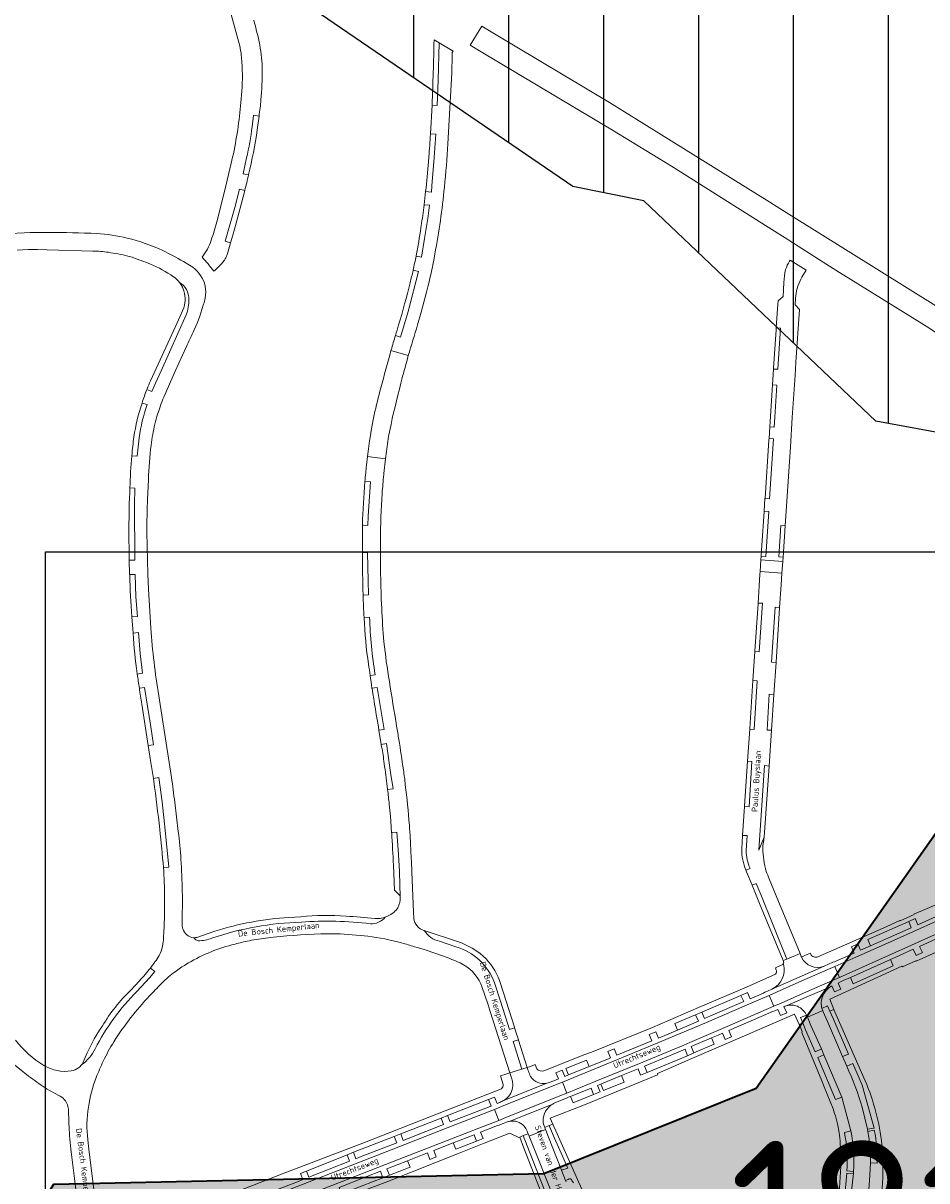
# Model space of a CAD drawing. Extents: x 148869 to 161638, y 453607 to 469810.
# Tile 273 of 656: x 154075 to 154360, y 462325 to 462690. Entities that reach past the tile are written whole.
import ezdxf
from ezdxf.enums import TextEntityAlignment as Align

# ---------------------------------------------------------------- set-up
doc = ezdxf.new("R2010")
doc.units = 0
doc.layers.get('DEFPOINTS').update_dxf_attribs({"linetype": 'CONTINUOUS'})
for name, color, linetype in [('2021', 41, 'CONTINUOUS'), ('2021 hatch', 41, 'CONTINUOUS'), ('2024', 160, 'CONTINUOUS'), ('2024 hatch', 160, 'CONTINUOUS')]:
    doc.layers.add(name, color=color, linetype=linetype)
for name, color, linetype, lineweight in [('B-RO-OG-TOPOGRAFIE-T18', 2, 'CONTINUOUS', 18), ('B-RO-VH-VERHARDING_ASFALT-GV', 251, 'CONTINUOUS', 18), ('B-RO-VH-VERHARDING_STRAATBAKSTEEN-GV', 251, 'CONTINUOUS', 18), ('N-OI-KG-BEHEERGRENS-G-2021', 221, 'XX-WERKGRENS', 35), ('X-XX-AL-TEKENBLAD-KADER-G-OZ', 1, 'CONTINUOUS', 25), ('X-XX-AL-TEKENBLAD-T25', 2, 'CONTINUOUS', 25)]:
    doc.layers.add(name, color=color, linetype=linetype, lineweight=lineweight)
doc.styles.add('NLCS-ISO-M1000-T35', font='NLCS-ISO.ttf', dxfattribs={"height": 3.5})
doc.styles.add('NLCS-ISO-M200-T18', font='NLCS-ISO.ttf', dxfattribs={"height": 0.36})
doc.linetypes.add('XX-WERKGRENS', pattern='A,0,[137,NLCS.SHX,S=0.1,R=0,X=-1.1,Y=-1.35],-6', length=6)

msp = doc.modelspace()

# ---------------------------------------------------------------- hatches: boundary and pattern name
at = {"layer": '2021 hatch', "transparency": 33554636}
h = msp.add_hatch(color=256, dxfattribs=at)
h.dxf.hatch_style = 1
h.paths.add_polyline_path([(153826.57, 462066.25), (153947.46, 462191.01), (154055.28, 462277.11), (154084.55, 462323.51), (154239.31, 462326.82), (154306.49, 462353.82), (154388.2, 462469.94), (154437.2, 462500.14), (154551.66, 462589.48), (154652.94, 462620.29), (154689.97, 462631.74), (154910.27, 462447.69), (154936.89, 462395.54), (154956.69, 462367.04), (154981.01, 462341.27), (155014.96, 462312.37), (155089.08, 462252), (155130.97, 462169.29), (155163.94, 462056.17), (155148.2, 461966.87), (155196.02, 461912.58), (155217.82, 461862.57), (155303.92, 461822.34), (155485.37, 461548.33), (155521.4, 461502.48), (155581.82, 461452.82), (155601.14, 461355.07), (155613.01, 461296.61), (155560.2, 461155.81), (155085.91, 460999.21), (155039.1, 460983.21), (155010.86, 460976.06), (154725.47, 460991.08), (154655.4, 460953.15), (154605.07, 460869.27), (154486.06, 460830.39), (154402.82, 460843.98), (154171.11, 460596.17), (154145.15, 460533.59), (154069.54, 460287.95), (153971.58, 460462.91), (153513.93, 460549.99), (153569.41, 460682.03), (152881.49, 461034.8), (152904.11, 461239.2), (152951.54, 461324.49), (152972.83, 461377.93), (153021.69, 461437.41), (153109.43, 461452.97), (153391.54, 461591.62), (153665.34, 461928.76), (153805.21, 461951.08)])
at = {"layer": '2024 hatch'}
h = msp.add_hatch(dxfattribs=at)
h.set_pattern_fill('ANSI31', color=256, scale=29.988, angle=45)
h.set_pattern_definition([(90, (0, 0), (-29.988, 0), [])])
h.paths.add_polyline_path([(154015.87, 462797.75), (154202.83, 462955.78), (154346.68, 463068.63), (154364.41, 463095.54), (154437.88, 463175.34), (154670.41, 463542.86), (154884.23, 463104.81), (154897.76, 462951.83), (154919.68, 462915.44), (155046.11, 462824.08), (155229.96, 462587.13), (155017.76, 462489.93), (155010.79, 462460.83), (155012.88, 462401.81), (154940.81, 462281.73), (154859.54, 462032.79), (154595.7, 462297.96), (154437.04, 462442.85), (154370.63, 462559.79), (154344.3, 462564.56), (154270.99, 462634.18), (154248.56, 462638.72)])

# ---------------------------------------------------------------- linework, layer by layer
at = {"layer": '2021', "flags": 128}
msp.add_lwpolyline([(153665.34, 461928.76), (153805.21, 461951.08), (153826.57, 462066.25), (153947.46, 462191.01), (154055.28, 462277.11), (154084.55, 462323.51), (154239.31, 462326.82), (154306.49, 462353.82), (154388.2, 462469.94), (154437.2, 462500.14), (154551.66, 462589.48), (154652.94, 462620.29), (154689.97, 462631.74), (154910.27, 462447.69)], dxfattribs=at)
at = {"layer": '2024', "flags": 128}
msp.add_lwpolyline([(154015.87, 462797.75), (154202.83, 462955.78), (154346.68, 463068.63), (154364.41, 463095.54), (154437.88, 463175.34), (154670.41, 463542.86), (154884.23, 463104.81), (154897.76, 462951.83), (154919.68, 462915.44), (155046.11, 462824.08), (155229.96, 462587.13), (155017.76, 462489.93), (155010.79, 462460.83), (155012.88, 462401.81), (154940.81, 462281.73), (154859.54, 462032.79), (154595.7, 462297.96), (154437.04, 462442.85), (154370.63, 462559.79), (154344.3, 462564.56), (154270.99, 462634.18), (154248.56, 462638.72)], close=True, dxfattribs=at)
at = {"layer": 'B-RO-VH-VERHARDING_ASFALT-GV', "flags": 128}
for points in [[(154141.99, 462696), (154139.9, 462695.43), (154142.69, 462685.46)], [(154210.41, 462681.06), (154210.67, 462681.48), (154206.28, 462684.14), (154205.94, 462672.33), (154205.68, 462664.34), (154204.02, 462664.44), (154203.51, 462655.42), (154205.19, 462655.33), (154204.74, 462647.9), (154203.97, 462639.02), (154203.82, 462636.98), (154202.01, 462637.16)], [(154204.03, 462664.6), (154204.02, 462664.44), (154205.68, 462664.34), (154205.94, 462672.33), (154206.28, 462684.14), (154204.66, 462685.12)], [(154209.03, 462652.26), (154210.24, 462674.63)], [(154143.95, 462668.84), (154143.64, 462665.34)], [(154147.19, 462657.66), (154147.64, 462661.26), (154149.37, 462661)], [(154148.79, 462656.63), (154149.37, 462661), (154147.64, 462661.26), (154147.19, 462657.66)], [(154202.01, 462637.16), (154203.82, 462636.98), (154203.97, 462639.02), (154204.74, 462647.9), (154205.19, 462655.33), (154203.51, 462655.42)], [(154203.51, 462655.42), (154203.51, 462655.31)], [(154141.03, 462648.03), (154140.61, 462646.18), (154138.5, 462637.14), (154136.01, 462627.55)], [(154146.04, 462642.42), (154144.32, 462642.8), (154145.45, 462647.77)], [(154145.45, 462647.77), (154144.32, 462642.8), (154146.04, 462642.42), (154146.05, 462642.51)], [(154203.01, 462648.16), (154202.9, 462646.58)], [(154139.19, 462616.93), (154139.46, 462617.89), (154140.32, 462620.92), (154138.62, 462621.44), (154141.69, 462632.13), (154143.21, 462637.9), (154144.89, 462637.49)], [(154199.05, 462616.86), (154199.03, 462616.78), (154200.67, 462616.42), (154201.69, 462622.38), (154202.68, 462628.6), (154203.26, 462632.82), (154201.55, 462632.99), (154201.54, 462632.91)], [(154201.55, 462632.99), (154203.26, 462632.82), (154202.68, 462628.6), (154201.69, 462622.38), (154200.67, 462616.42), (154199.03, 462616.78)], [(154200.61, 462626.32), (154200.52, 462625.71)], [(154082.84, 462624.24), (154077.11, 462624.19), (154075.21, 462624.12), (154070.73, 462623.88), (154067.44, 462623.66)], [(154072.99, 462618.64), (154076.46, 462618.84), (154079.38, 462618.8), (154082.48, 462618.78), (154096.9, 462618.37)], [(154107.92, 462616.76), (154109.24, 462616.4)], [(154128.43, 462613.22), (154126.9, 462614.19), (154125.47, 462615.05)], [(154320.54, 462609.45), (154320.92, 462610.14), (154322.26, 462612.28), (154317.18, 462615.51), (154316.98, 462615.19)], [(154192.46, 462591.7), (154194.09, 462591.15), (154196.49, 462599.22), (154199.76, 462611.95), (154198.06, 462612.3)], [(154198.06, 462612.3), (154199.76, 462611.95), (154196.49, 462599.22), (154194.09, 462591.15), (154192.46, 462591.7)], [(154198.06, 462612.3), (154198.04, 462612.22)], [(154315.21, 462608.44), (154314.93, 462603.98), (154313.35, 462602.64), (154313.3, 462601.58), (154312.79, 462594.05), (154314.13, 462593.97), (154313.31, 462580.99), (154311.94, 462581.04), (154311.61, 462576.08), (154312.99, 462576), (154312.35, 462565.87), (154312.15, 462562.71), (154310.75, 462562.8), (154310.5, 462559.13), (154311.91, 462559.03), (154310.69, 462540.06), (154309.23, 462540.16), (154308.98, 462536.17), (154310.43, 462536.08), (154309.52, 462521.88), (154308.03, 462521.98), (154307.94, 462520.74), (154314.83, 462520.22), (154314.92, 462521.61), (154313.56, 462521.7), (154314.19, 462531.64), (154315.58, 462531.55), (154316.12, 462539.31), (154317.26, 462556.52), (154317.84, 462565.79), (154318.72, 462579), (154318.99, 462583.25), (154320.15, 462599.89), (154318.76, 462601.41), (154318.87, 462603.42)], [(154125.57, 462600.47), (154123.48, 462595.71), (154121.17, 462590.62), (154116.86, 462581.2), (154115.09, 462577.34)], [(154128.85, 462593.44), (154129.88, 462595.83), (154130.64, 462597.8), (154131.32, 462599.84), (154131.86, 462601.54)], [(154114.02, 462574.77), (154113.97, 462574.65), (154115.54, 462574.01), (154116.67, 462576.63), (154118.41, 462580.48), (154126.33, 462598.17)], [(154126.33, 462598.17), (154118.41, 462580.48), (154116.67, 462576.63), (154115.54, 462574.01), (154113.97, 462574.65)], [(154199.46, 462595.05), (154200.59, 462599.03)], [(154119.24, 462572.24), (154122.84, 462580.38), (154126.37, 462588.03)], [(154191.14, 462587.13), (154191.06, 462586.9)], [(154196.54, 462585.31), (154191.06, 462586.9)], [(154191.06, 462586.9), (154196.54, 462585.31)], [(154194.17, 462576.57), (154194.5, 462577.84)], [(154114.02, 462569.86), (154112.41, 462570.34)], [(154112.41, 462570.34), (154114.02, 462569.86)], [(154109.19, 462553.6), (154110.86, 462553.52), (154111.51, 462559.37)], [(154111.51, 462559.37), (154110.86, 462553.52), (154109.19, 462553.6)], [(154190.22, 462558.99), (154190.43, 462560.34)], [(154109.2, 462553.75), (154109.19, 462553.6)], [(154189.29, 462552.65), (154183.61, 462553.39), (154183.32, 462550.74)], [(154183.61, 462553.39), (154189.29, 462552.65)], [(154114.02, 462536.81), (154114.13, 462539.71), (154114.42, 462546.16)], [(154182.84, 462545.55), (154184.54, 462545.4), (154183.81, 462534.54), (154183.71, 462531.68), (154182.06, 462531.76), (154182.01, 462527.4), (154182.01, 462523.04), (154183.69, 462523.06), (154183.83, 462514.16), (154183.92, 462509.69), (154182.24, 462509.62)], [(154182.06, 462531.76), (154183.71, 462531.68), (154183.81, 462534.54), (154184.54, 462545.4), (154182.84, 462545.55)], [(154108.57, 462543.5), (154110.16, 462543.43), (154110.05, 462538.21), (154110, 462533.37), (154110.09, 462526.1), (154110.11, 462520.7), (154108.35, 462520.65), (154108.49, 462516.12), (154110.24, 462516.17), (154110.45, 462509.09), (154110.94, 462502.87), (154109.18, 462502.74), (154109.55, 462497.65), (154111.26, 462497.77), (154111.83, 462491.19), (154112.57, 462484.96), (154110.88, 462484.7)], [(154108.35, 462520.65), (154110.11, 462520.7), (154110.09, 462526.1), (154110, 462533.37), (154110.05, 462538.21), (154110.16, 462543.43), (154108.57, 462543.5)], [(154108.28, 462530.73), (154108.35, 462520.75), (154108.35, 462520.65)], [(154182.24, 462509.74), (154182.24, 462509.62), (154183.92, 462509.69), (154183.83, 462514.16), (154183.69, 462523.06), (154182.01, 462523.04)], [(154182.01, 462523.04), (154182.01, 462523), (154182.01, 462522.94)], [(154109.17, 462502.82), (154109.18, 462502.74), (154110.94, 462502.87), (154110.45, 462509.09), (154110.24, 462516.17), (154108.49, 462516.12), (154108.5, 462515.92)], [(154115.2, 462499.17), (154114.42, 462511.54), (154114.23, 462516.29)], [(154308.55, 462429.61), (154308.59, 462430.55), (154308.71, 462431.57), (154308.91, 462432.35), (154309.02, 462433.12), (154307.27, 462429.04), (154309.12, 462455.74), (154310.53, 462455.63), (154311.3, 462466.93), (154309.87, 462467), (154310.55, 462478.34), (154312.03, 462478.24), (154312.72, 462488.35), (154311.28, 462488.45), (154312.45, 462505.82), (154313.86, 462505.72), (154314.33, 462512.86), (154314.59, 462516.6), (154307.68, 462517.09), (154307.63, 462516.15), (154307.03, 462507.14), (154308.43, 462507.05), (154307.41, 462491.69), (154306.02, 462491.78), (154305.43, 462482.66), (154306.77, 462482.56), (154305.78, 462467.2), (154304.41, 462467.29)], [(154182.56, 462502.54), (154184.3, 462502.64)], [(154184.3, 462502.64), (154182.56, 462502.54)], [(154182.56, 462502.54), (154182.57, 462502.47)], [(154110.86, 462484.81), (154110.88, 462484.7), (154112.57, 462484.96), (154111.83, 462491.19), (154111.26, 462497.77), (154109.55, 462497.65), (154109.56, 462497.57)], [(154186.08, 462484.46), (154184.49, 462484.23)], [(154184.49, 462484.23), (154186.08, 462484.46)], [(154111.55, 462480.22), (154113.23, 462480.47), (154114.11, 462474.51), (154115.17, 462468.05), (154116.01, 462462.35), (154114.35, 462462.09), (154115.09, 462457.36), (154115.99, 462451.7), (154117.69, 462452.01), (154118.72, 462444.28), (154119.71, 462435.34), (154120.86, 462423.68), (154119.17, 462423.53)], [(154112.29, 462475.15), (154114.35, 462462.09), (154116.01, 462462.35), (154115.17, 462468.05), (154114.11, 462474.51), (154113.23, 462480.47), (154111.55, 462480.22)], [(154185.06, 462480.24), (154186.68, 462480.46), (154188.87, 462467.2), (154187.26, 462466.95), (154187.95, 462462.47), (154189.67, 462462.74), (154190.95, 462453.53), (154191.72, 462448.39), (154190.01, 462448.19)], [(154187.25, 462467.03), (154187.26, 462466.95), (154188.87, 462467.2), (154186.68, 462480.46), (154185.06, 462480.24)], [(154185.06, 462480.24), (154185.07, 462480.15)], [(154121.74, 462452.03), (154121.02, 462456.74), (154117.67, 462477.84)], [(154304.41, 462467.29), (154303.7, 462457.15), (154305.12, 462457.07), (154304.21, 462442.77), (154302.75, 462442.86), (154302.15, 462433.72), (154303.57, 462433.62), (154303.31, 462428.96)], [(154190, 462448.27), (154190.01, 462448.19), (154191.72, 462448.39), (154190.95, 462453.53), (154189.67, 462462.74), (154187.95, 462462.47), (154187.97, 462462.38)], [(154188.81, 462457.14), (154189.05, 462455.48)], [(154119.17, 462423.53), (154120.86, 462423.68), (154119.71, 462435.34), (154118.72, 462444.28), (154117.69, 462452.01), (154115.99, 462451.7)], [(154115.99, 462451.7), (154116.13, 462450.8)], [(154123.84, 462434.89), (154122.75, 462444.17)], [(154190.53, 462443.56), (154190.9, 462439.78), (154191.27, 462434.62), (154192.96, 462434.74), (154193.33, 462429.09), (154193.7, 462422.55), (154193.83, 462417.9), (154193.98, 462414.65), (154193.96, 462413.32)], [(154193.98, 462414.65), (154193.83, 462417.9), (154193.7, 462422.55), (154193.33, 462429.09), (154192.96, 462434.74), (154191.27, 462434.62), (154191.28, 462434.5)], [(154303.31, 462428.96), (154303.57, 462433.62), (154302.15, 462433.72), (154301.9, 462429.46)], [(154191.84, 462424.25), (154192.14, 462416.41), (154193.98, 462414.65)], [(154198.25, 462407.51), (154198.17, 462409.41), (154197.65, 462422.23)], [(154303.2, 462422.72), (154304.52, 462423.24)], [(154304.52, 462423.24), (154303.2, 462422.72), (154303.41, 462422.16), (154305.14, 462417.98), (154306.47, 462418.46), (154307.87, 462415.02), (154316.18, 462394.63), (154320.34, 462396.34), (154312.8, 462414.61), (154310.6, 462419.96)], [(154383.48, 462417.3), (154384.75, 462417.9), (154383.82, 462419.82), (154383.33, 462420.79), (154369.58, 462414.53), (154356.3, 462408.78), (154356.35, 462408.67), (154351.92, 462406.68), (154351.87, 462406.79), (154347.56, 462404.76), (154336.05, 462399.8), (154325.94, 462395.37)], [(154327.96, 462392.4), (154330.71, 462393.6), (154331.21, 462393.77), (154331.41, 462393.86), (154337.39, 462396.51), (154336.52, 462398.51), (154338.52, 462399.39), (154339.38, 462397.39), (154342.59, 462398.82), (154341.71, 462400.84), (154354.64, 462406.54), (154356.64, 462407.46), (154357.52, 462405.46), (154364.42, 462408.59), (154363.5, 462410.59), (154369.86, 462413.48), (154370.81, 462411.47), (154377.09, 462414.33), (154376.2, 462416.35), (154382.54, 462419.22), (154383.48, 462417.3)], [(154327.2, 462379.04), (154329.03, 462379.85), (154329.75, 462378.17), (154330.96, 462378.73), (154329.69, 462381.97), (154352.44, 462392.4), (154352.65, 462392.22), (154356.9, 462394.06), (154356.98, 462393.91), (154379.25, 462403.94), (154379.76, 462404.07), (154382.23, 462405.02), (154389.19, 462408.24), (154395.1, 462410.99), (154397.58, 462405.63), (154398.61, 462406.11)], [(154162.53, 462408.02), (154158.8, 462407.78)], [(154119.28, 462403.38), (154119.19, 462401.44)], [(154135.44, 462403.42), (154129.75, 462401.49)], [(154181.39, 462402.05), (154183.71, 462401.84)], [(154201.59, 462403.65), (154201.53, 462403.67)], [(154212.42, 462400.07), (154201.59, 462403.65)], [(154206.37, 462400.24), (154211.58, 462398.5)], [(154211.58, 462398.5), (154206.37, 462400.24)], [(154370.37, 462401.77), (154363.96, 462398.9), (154363.05, 462400.87), (154358.05, 462398.63), (154358.96, 462396.65), (154356.99, 462395.74), (154356.09, 462397.75), (154350.8, 462395.38), (154348.88, 462394.51), (154349.76, 462392.52), (154337.04, 462386.82), (154336.29, 462388.8), (154333.93, 462387.83), (154333.71, 462387.73), (154333.33, 462387.49), (154332.31, 462387.05), (154333.19, 462385.11), (154331.19, 462384.24), (154330.35, 462386.16), (154329.72, 462385.79)], [(154220.26, 462395.47), (154219.09, 462396.54)], [(154320.7, 462395.46), (154320.34, 462396.34), (154316.18, 462394.63), (154314.98, 462394.14), (154315.22, 462393.44), (154314.95, 462393.32)], [(154323.69, 462396.18), (154323.56, 462396.48), (154321.98, 462395.81), (154320.78, 462395.26)], [(154115.08, 462391.8), (154116.42, 462390.7), (154114.75, 462388.69), (154110.81, 462384.41)], [(154110.81, 462384.41), (154114.75, 462388.69), (154116.42, 462390.7), (154115.08, 462391.8)], [(154311.42, 462385.16), (154327.96, 462392.4)], [(154315.05, 462392.97), (154313.92, 462392.45), (154312.51, 462391.83), (154312.8, 462391.14)], [(154111.58, 462387.74), (154108.84, 462384.83)], [(154223.76, 462387.11), (154225.62, 462381.3), (154228.46, 462372.41), (154230.12, 462372.93), (154230.08, 462373.06), (154226.61, 462383.95), (154225.36, 462387.84)], [(154312.79, 462390.19), (154312.6, 462389.8), (154303.41, 462385.75), (154288.23, 462379.28), (154273.67, 462373.05), (154254.41, 462365.17), (154252.32, 462364.43), (154239.4, 462359.35)], [(154219.48, 462386.78), (154219.8, 462385.97), (154221.77, 462380.12), (154222.43, 462378.03), (154228.58, 462358.71), (154232.41, 462359.85), (154229.66, 462368.57), (154231.33, 462369.11), (154230.12, 462372.93), (154228.46, 462372.41), (154225.62, 462381.3), (154223.76, 462387.11)], [(154281.59, 462372.2), (154280.73, 462374.23), (154287.29, 462377), (154289.3, 462377.88), (154301.62, 462383.14), (154303.72, 462384.04), (154304.55, 462382.04), (154308.8, 462383.89), (154309.21, 462384.14), (154309.85, 462384.4), (154309.98, 462384.46), (154311.42, 462385.16)], [(154329.72, 462385.79), (154322.99, 462382.87), (154316.2, 462379.93)], [(154239.63, 462341.44), (154241.08, 462341.98), (154242.2, 462342.44), (154241.39, 462344.32), (154252.16, 462348.59), (154273.96, 462357.51), (154274.78, 462357.85), (154275.36, 462358.09), (154275.23, 462358.42), (154285.37, 462362.86), (154302.8, 462370.32), (154318.56, 462377.17), (154320.01, 462373.92), (154320.02, 462373.92), (154321.18, 462374.44), (154320.49, 462376.13), (154322.33, 462376.94)], [(154315.21, 462379.59), (154316.12, 462377.68), (154314.11, 462376.75), (154313.27, 462378.73), (154312.52, 462378.39), (154312.29, 462378.31), (154311.65, 462378.01), (154311.18, 462377.86), (154297.8, 462372.06), (154298.66, 462370.08), (154296.67, 462369.22), (154295.84, 462371.23), (154294.43, 462370.62), (154292.31, 462369.72), (154293.17, 462367.71), (154286.74, 462364.97), (154284.72, 462364.09), (154271.98, 462358.8), (154269.94, 462357.92), (154269.14, 462359.97), (154263.88, 462357.8), (154264.74, 462355.75), (154258.2, 462353.13), (154257.4, 462355.14), (154256.27, 462354.69), (154257.1, 462352.69), (154255.08, 462351.83)], [(154322.33, 462376.94), (154322.64, 462376.24)], [(154322.64, 462376.24), (154327.48, 462378.36), (154327.2, 462379.04)], [(154335.04, 462360.79), (154333.76, 462363.85), (154328.93, 462374.87), (154327.64, 462377.93), (154327.48, 462378.36), (154322.64, 462376.24), (154323.75, 462373.6), (154327.04, 462366.24), (154327.81, 462364.39), (154333.48, 462351.03), (154336.39, 462340.31)], [(154340.86, 462356.17), (154332.03, 462376.25), (154330.96, 462378.73), (154329.75, 462378.17), (154330.74, 462375.82), (154335.57, 462364.61), (154333.76, 462363.85), (154335.04, 462360.79), (154337, 462361.61), (154339.9, 462354.74), (154343.72, 462341.21), (154341.64, 462340.82), (154341.75, 462340.14), (154343.77, 462340.52)], [(154334.32, 462339.84), (154336.39, 462340.31), (154333.48, 462351.03), (154331.54, 462350.26), (154325.88, 462363.51), (154327.81, 462364.39), (154327.04, 462366.24), (154325.08, 462365.35), (154322.06, 462372.29), (154321.18, 462374.44), (154320.02, 462373.92), (154320.01, 462373.92), (154320.24, 462373.39), (154320.27, 462373.32), (154320.3, 462373.34), (154320.97, 462371.76), (154320.84, 462371.46), (154327.17, 462356.12), (154327.95, 462354.27), (154330.74, 462347.32)], [(154241.07, 462355.57), (154242.51, 462356.15), (154243.98, 462356.75), (154243.15, 462358.71), (154245.15, 462359.54), (154245.99, 462357.53), (154247.16, 462358), (154246.33, 462360.01), (154252.83, 462362.64), (154253.67, 462360.63), (154259.74, 462363.13), (154260.44, 462363.42), (154259.6, 462365.43), (154261.6, 462366.27), (154262.44, 462364.25), (154273.52, 462368.8), (154272.68, 462370.82), (154274.7, 462371.66), (154275.53, 462369.64), (154276.85, 462370.2), (154281.59, 462372.2)], [(154072.17, 462361.09), (154073.71, 462359.96), (154074.86, 462359.01), (154075.91, 462358.14)], [(154229.19, 462356.79), (154228.8, 462357.99), (154228.61, 462358.62), (154227.65, 462358.33), (154225.7, 462357.7), (154226.54, 462355.02)], [(154232.41, 462359.85), (154228.58, 462358.71), (154228.61, 462358.62), (154228.8, 462357.99), (154229.19, 462356.79)], [(154234.48, 462359.25), (154234.35, 462359.67), (154234.13, 462360.36), (154232.41, 462359.85)], [(154237.09, 462359.94), (154236.66, 462361.27), (154235.09, 462360.7), (154234.13, 462360.36), (154234.35, 462359.67), (154234.48, 462359.25)], [(154226.73, 462349.96), (154240.35, 462355.39)], [(154225.93, 462353.61), (154208.15, 462346.66), (154206.25, 462345.91), (154182.18, 462336.45), (154157.03, 462326.83), (154125.51, 462314.53), (154110.51, 462308.68), (154107, 462307.28)], [(154206.88, 462344.33), (154208.92, 462345.16), (154221.9, 462350.24), (154223.81, 462350.97), (154224.57, 462348.98), (154225.46, 462349.34)], [(154255.08, 462351.83), (154248.57, 462349.21), (154247.75, 462351.23), (154247.36, 462351.07), (154247.14, 462350.96), (154246.71, 462350.72), (154244.93, 462350.04), (154243.01, 462349.25)], [(154242.18, 462348.81), (154228.41, 462343.34)], [(154341.64, 462340.82), (154339.94, 462347.81)], [(154089.16, 462346.18), (154089.26, 462344.03)], [(154130.7, 462312.22), (154133.7, 462313.4), (154133.07, 462315), (154132.89, 462315.43), (154134.74, 462316.18), (154147.29, 462321.08), (154149.12, 462321.81), (154149.93, 462319.76), (154161.53, 462324.28), (154163.24, 462324.96), (154162.51, 462326.9), (154164.36, 462327.63), (154177.17, 462332.74), (154179.2, 462333.56), (154192.09, 462338.59), (154194.14, 462339.39), (154206.88, 462344.33)], [(154121.07, 462297.3), (154126.1, 462299.52), (154131.2, 462301.51), (154138.22, 462304.39), (154139.45, 462305.02), (154140.74, 462305.44), (154140.82, 462305.3), (154142.3, 462305.93), (154146.48, 462307.61), (154146.5, 462307.57), (154160.92, 462313.38), (154190.11, 462324.35), (154212.11, 462333.08), (154220.51, 462336.41), (154228.65, 462339.62), (154231.48, 462338.25), (154231.76, 462338.39), (154232.87, 462338.82), (154234.43, 462339.42), (154234.24, 462339.89)], [(154227.89, 462343.2), (154225.63, 462342.33), (154225.43, 462342.25), (154225.22, 462342.16), (154224.72, 462342.02), (154219.31, 462339.92), (154220.14, 462337.89), (154218.11, 462337.1), (154211.53, 462334.53), (154210.73, 462336.54), (154204.58, 462334.16), (154205.34, 462332.12), (154203.33, 462331.31), (154202.56, 462333.35), (154196.26, 462330.9), (154197.07, 462328.81), (154190.55, 462326.32), (154188.5, 462325.51), (154175.47, 462320.46)], [(154234.24, 462339.89), (154234.43, 462339.42), (154234.74, 462338.71), (154239.88, 462340.74)], [(154246.38, 462324.24), (154246.22, 462324.65), (154244.97, 462327.87), (154240.8, 462338.33), (154239.97, 462340.53), (154239.88, 462340.74), (154234.74, 462338.71), (154235.58, 462336.54), (154242.22, 462319.88), (154243.8, 462315.79), (154245.59, 462311.17)], [(154239.88, 462340.74), (154239.63, 462341.44)], [(154253.09, 462318.08), (154243.53, 462339.37), (154242.2, 462342.44), (154241.08, 462341.98), (154242.34, 462338.97), (154246.95, 462328.55), (154244.97, 462327.87), (154246.22, 462324.65), (154247.04, 462324.96)], [(154341.75, 462340.14), (154341.64, 462340.82)], [(154098.89, 462308.25), (154098.46, 462311.72), (154095.61, 462334.52), (154095.29, 462337.55)], [(154244.43, 462308.52), (154241.99, 462315.07), (154243.8, 462315.79), (154242.22, 462319.88), (154240.51, 462319.21), (154234.09, 462335.59), (154232.87, 462338.82), (154231.76, 462338.39), (154232.98, 462335.14), (154239.64, 462317.92), (154242.57, 462310.21), (154244.51, 462303.79), (154244.51, 462303.3), (154240.52, 462262.85), (154239.52, 462251.43), (154239.14, 462249.54)], [(154090.03, 462333.7), (154091.07, 462325.32), (154092.87, 462310.88), (154093.41, 462306.49)], [(154337.24, 462327.49), (154337.23, 462326.88), (154336.28, 462318.53), (154334.76, 462309.11), (154331.8, 462296.13), (154330.99, 462293.88), (154329.03, 462288.51), (154324.05, 462275.82), (154328.93, 462273.83), (154330.96, 462279.17), (154331.23, 462279.75), (154333.55, 462285.77), (154336.15, 462292.38), (154336.28, 462292.72), (154338.88, 462303.07), (154339.67, 462306.92), (154342.04, 462321.72), (154342.39, 462326.32), (154342.53, 462330.22)], [(154333.14, 462329.09), (154332.99, 462325.71), (154332.73, 462322.36), (154332.31, 462319.03), (154331.7, 462315.71)], [(154344.63, 462330.17), (154342.53, 462330.22), (154342.39, 462326.32), (154342.04, 462321.72), (154344.08, 462321.49), (154341.74, 462306.42), (154339.67, 462306.92), (154338.88, 462303.07), (154340.98, 462302.6), (154338.25, 462291.97), (154336.28, 462292.72), (154336.15, 462292.38), (154333.55, 462285.77)], [(154331.8, 462296.13), (154328.31, 462297.2), (154332.55, 462309.52), (154334.76, 462309.11), (154336.28, 462318.53), (154334.33, 462318.76), (154335.1, 462326.98), (154337.23, 462326.88), (154337.24, 462327.49), (154335.08, 462327.66)], [(154248.24, 462324.62), (154248.69, 462323.88)]]:
    msp.add_lwpolyline(points, dxfattribs=at)
at = {"layer": 'B-RO-VH-VERHARDING_ASFALT-GV'}
for points in [[(154149.57, 462683.52, 0.01951), (154147.7, 462691.34)], [(154142.69, 462685.46, -0.052446), (154143.85, 462679.45)], [(154150.17, 462679.44, 0.023522), (154149.57, 462683.52)], [(154204.66, 462685.12, -0.006044), (154204.03, 462664.6)], [(154210.24, 462674.63, 0.008242), (154210.41, 462681.06)], [(154143.85, 462679.45, -0.037792), (154143.95, 462668.84)], [(154150.37, 462675.53, 0.02249), (154150.17, 462679.44)], [(154149.99, 462666.18, 0.019899), (154150.37, 462675.53)], [(154143.64, 462665.34, -0.032929), (154141.03, 462648.03)], [(154149.37, 462661, 0.014285), (154149.99, 462666.18)], [(154145.45, 462647.77, 0.020849), (154147.19, 462657.66)], [(154147.19, 462657.66, -0.020849), (154145.45, 462647.77)], [(154146.05, 462642.51, 0.023877), (154148.79, 462656.63)], [(154203.51, 462655.31, -0.006154), (154203.01, 462648.16)], [(154207.92, 462638.52, 0.012876), (154209.03, 462652.26)], [(154202.9, 462646.58, -0.009867), (154202.01, 462637.16)], [(154144.89, 462637.49, 0.004887), (154146.04, 462642.42)], [(154202.01, 462637.16, 0.005534), (154201.55, 462632.99)], [(154204.93, 462617.49, 0.022773), (154207.92, 462638.52)], [(154201.54, 462632.91, -0.004861), (154200.61, 462626.32)], [(154136.01, 462627.55, -0.022811), (154134.26, 462621.82)], [(154200.52, 462625.71, -0.006208), (154199.05, 462616.86)], [(154098.08, 462623.88, 0.011023), (154082.84, 462624.24)], [(154107.72, 462622.45, 0.050352), (154098.08, 462623.88)], [(154118.94, 462618.54, 0.047944), (154107.72, 462622.45)], [(154134.26, 462621.82, -0.103347), (154131.37, 462616.47)], [(154096.9, 462618.37, -0.035841), (154101.78, 462617.96)], [(154101.78, 462617.96, -0.028831), (154107.92, 462616.76)], [(154125.47, 462615.05, 0.025509), (154118.94, 462618.54)], [(154109.24, 462616.4, -0.019607), (154115.04, 462614.22)], [(154115.04, 462614.22, -0.054792), (154122.32, 462610.26)], [(154131.37, 462616.47, -0.033521), (154135.05, 462611.98)], [(154135.05, 462611.98, 0.051487), (154137.6, 462614.44)], [(154137.6, 462614.44, 0.020487), (154138.45, 462615.53)], [(154138.45, 462615.53, 0.051986), (154139.19, 462616.93)], [(154199.03, 462616.78, 0.003595), (154198.06, 462612.3)], [(154203.84, 462611.84, 0.011522), (154204.93, 462617.49)], [(154316.98, 462615.19, 0.063934), (154315.76, 462612.51)], [(154132.35, 462607.31, 0.176599), (154128.43, 462613.22)], [(154198.04, 462612.22, -0.003837), (154197.12, 462608.34)], [(154200.59, 462599.03, 0.011489), (154203.84, 462611.84)], [(154315.76, 462612.51, 0.061226), (154315.21, 462608.44)], [(154122.32, 462610.26, -0.074846), (154124.23, 462608.46)], [(154127.23, 462603.1, 0.256894), (154124.23, 462608.46)], [(154124.23, 462608.46, -0.06567), (154125.41, 462606.47)], [(154124.23, 462608.46, -0.256894), (154127.23, 462603.1)], [(154132.33, 462603.47, 0.110619), (154132.35, 462607.31)], [(154197.12, 462608.34, -0.012357), (154193.48, 462595.02)], [(154318.87, 462603.42, -0.106333), (154320.54, 462609.45)], [(154125.41, 462606.47, -0.175244), (154125.57, 462600.47)], [(154126.33, 462598.17, 0.095494), (154127.23, 462603.1)], [(154127.23, 462603.1, -0.095494), (154126.33, 462598.17)], [(154131.86, 462601.54, 0.011853), (154132.33, 462603.47)], [(154126.37, 462588.03, 0.005636), (154128.85, 462593.44)], [(154193.48, 462595.02, -0.003015), (154192.46, 462591.7)], [(154196.54, 462585.31, 0.002024), (154199.46, 462595.05)], [(154192.46, 462591.7, 0.003982), (154191.14, 462587.13)], [(154191.06, 462586.9, -0.001037), (154187.85, 462575.16)], [(154194.5, 462577.84, -0.004982), (154196.54, 462585.31)], [(154113.97, 462574.65, 0.025068), (154112.41, 462570.34)], [(154115.09, 462577.34, 0.009327), (154114.02, 462574.77)], [(154187.85, 462575.16, 0.006428), (154185.76, 462566.62)], [(154190.66, 462561.69, -0.010167), (154194.17, 462576.57)], [(154112.41, 462570.34, 0.051374), (154109.86, 462559.61)], [(154117.34, 462566.82, -0.014336), (154119.24, 462572.24)], [(154111.51, 462559.37, -0.052649), (154114.02, 462569.86)], [(154114.02, 462569.86, 0.052649), (154111.51, 462559.37)], [(154116.45, 462563.65, -0.02399), (154117.34, 462566.82)], [(154185.76, 462566.62, 0.018223), (154183.61, 462553.39)], [(154115.27, 462557.06, -0.018833), (154116.45, 462563.65)], [(154109.86, 462559.61, 0.02337), (154109.2, 462553.75)], [(154190.43, 462560.34, -0.001442), (154190.66, 462561.69)], [(154114.42, 462546.16, -0.023662), (154115.27, 462557.06)], [(154189.29, 462552.65, -0.005831), (154190.22, 462558.99)], [(154109.19, 462553.6, 0.014648), (154108.57, 462543.5)], [(154188.9, 462549.01, -0.003013), (154189.29, 462552.65)], [(154183.32, 462550.74, 0.005017), (154182.84, 462545.55)], [(154188.77, 462547.7, -0.001592), (154188.9, 462549.01)], [(154182.84, 462545.55, 0.015223), (154182.06, 462531.76)], [(154188.26, 462541.73, -0.005348), (154188.77, 462547.7)], [(154108.57, 462543.5, 0.012448), (154108.28, 462530.73)], [(154187.72, 462526.95, -0.014339), (154188.26, 462541.73)], [(154113.92, 462528.05, -0.006732), (154114.02, 462536.81)], [(154114.23, 462516.29, 0.00536), (154113.92, 462528.05)], [(154187.79, 462516.18, -0.005759), (154187.72, 462526.95)], [(154182.01, 462522.94, 0.005833), (154182.24, 462509.74)], [(154108.5, 462515.92, 0.009003), (154109.17, 462502.82)], [(154188.84, 462494.92, -0.018348), (154187.79, 462516.18)], [(154182.24, 462509.62, 0.003678), (154182.56, 462502.54)], [(154182.57, 462502.47, 0.026219), (154183.97, 462487.78)], [(154184.3, 462502.64, 0.03422), (154186.08, 462484.46)], [(154186.08, 462484.46, -0.03422), (154184.3, 462502.64)], [(154109.56, 462497.57, 0.015293), (154110.86, 462484.81)], [(154117.67, 462477.84, -0.023116), (154115.2, 462499.17)], [(154190.55, 462482.31, -0.017187), (154188.84, 462494.92)], [(154183.97, 462487.78, -0.001141), (154184.49, 462484.23)], [(154110.88, 462484.7, -0.001563), (154111.55, 462480.22)], [(154184.49, 462484.23, -0.001228), (154185.06, 462480.24)], [(154192.85, 462468.25, -0.003842), (154190.55, 462482.31)], [(154111.55, 462480.22, -0.001738), (154112.29, 462475.15)], [(154185.07, 462480.15, 0.003499), (154187.25, 462467.03)], [(154193.55, 462464.05, 0.003596), (154192.85, 462468.25)], [(154194.98, 462454.38, 0.004642), (154193.55, 462464.05)], [(154187.97, 462462.38, -0.034966), (154188.81, 462457.14)], [(154189.05, 462455.48, -0.005563), (154190, 462448.27)], [(154195.59, 462449.68, 0.010842), (154194.98, 462454.38)], [(154116.13, 462450.8, -0.006179), (154117.98, 462435.62)], [(154122.75, 462444.17, 0.000359), (154121.74, 462452.03)], [(154196.86, 462436.96, 0.014776), (154195.59, 462449.68)], [(154190.01, 462448.19, 0.005807), (154190.53, 462443.56)], [(154117.98, 462435.62, -0.009345), (154119.17, 462423.53)], [(154124.69, 462426.18, 0.016545), (154123.84, 462434.89)], [(154197.14, 462432.73, 0.009451), (154196.86, 462436.96)], [(154191.28, 462434.5, -0.000578), (154191.84, 462424.25)], [(154197.45, 462426.48, 0.001117), (154197.14, 462432.73)], [(154301.9, 462429.46, 0.103081), (154303.2, 462422.72)], [(154304.52, 462423.24, -0.111082), (154303.31, 462428.96)], [(154303.31, 462428.96, 0.111082), (154304.52, 462423.24)], [(154309.64, 462422.33, -0.067834), (154308.55, 462429.61)], [(154125.04, 462405.81, 0.025429), (154124.69, 462426.18)], [(154197.65, 462422.23, 0.000717), (154197.45, 462426.48)], [(154119.17, 462423.53, -0.012311), (154119.54, 462414.19)], [(154310.6, 462419.96, -0.031631), (154309.64, 462422.33)], [(154119.54, 462414.19, -0.015639), (154119.28, 462403.38)], [(154193.96, 462413.32, -0.149369), (154192.68, 462410.12)], [(154192.68, 462410.12, -0.0935), (154191.02, 462408.7)], [(154125.3, 462404.18, -0.090137), (154125.04, 462405.81)], [(154162.74, 462406.29, 0.074111), (154134.47, 462401.24)], [(154134.47, 462401.24, -0.074111), (154162.74, 462406.29)], [(154158.8, 462407.78, 0.062967), (154135.44, 462403.42)], [(154176.9, 462408.22, 0.040979), (154162.53, 462408.02)], [(154184.54, 462405.76, 0.05097), (154162.74, 462406.29)], [(154162.74, 462406.29, -0.05097), (154184.54, 462405.76)], [(154185.93, 462407.42, 0.002998), (154176.9, 462408.22)], [(154189.26, 462407.88, -0.241463), (154184.54, 462405.76)], [(154184.54, 462405.76, 0.241463), (154189.26, 462407.88)], [(154189.26, 462407.88, -0.095317), (154185.93, 462407.42)], [(154191.02, 462408.7, -0.054078), (154189.26, 462407.88)], [(154201.53, 462403.67, -0.307648), (154198.25, 462407.51)], [(154126.52, 462402.32, -0.121648), (154125.3, 462404.18)], [(154128.79, 462401.37, -0.187426), (154126.52, 462402.32)], [(154153.9, 462401.56, -0.019072), (154171.1, 462402.65)], [(154171.1, 462402.65, -0.02537), (154181.39, 462402.05)], [(154183.71, 462401.84, -0.04284), (154194.39, 462399.71)], [(154201.59, 462403.65, 0.199485), (154206.37, 462400.24)], [(154206.37, 462400.24, -0.199485), (154201.59, 462403.65)], [(154118.85, 462398.63, -0.100686), (154117.77, 462395.73)], [(154119.19, 462401.44, -0.046526), (154118.85, 462398.63)], [(154126.22, 462392.87, -0.076517), (154140.82, 462399.09)], [(154129.71, 462401.48, -0.067945), (154128.79, 462401.37)], [(154130.15, 462400.43, -0.215329), (154128.79, 462401.37)], [(154128.79, 462401.37, 0.215329), (154130.15, 462400.43)], [(154129.75, 462401.49, 0.033704), (154129.71, 462401.48)], [(154134.47, 462401.24, -0.101272), (154130.15, 462400.43)], [(154130.15, 462400.43, 0.101272), (154134.47, 462401.24)], [(154140.82, 462399.09, -0.014503), (154144.96, 462400.14)], [(154144.96, 462400.14, -0.017251), (154147.69, 462400.67)], [(154147.69, 462400.67, -0.017056), (154153.9, 462401.56)], [(154194.39, 462399.71, -0.015362), (154198.49, 462398.54)], [(154198.49, 462398.54, -0.034408), (154212.97, 462393.4)], [(154211.58, 462398.5, -0.240031), (154223.76, 462387.11)], [(154223.76, 462387.11, 0.240031), (154211.58, 462398.5)], [(154219.09, 462396.54, 0.057592), (154212.42, 462400.07)], [(154117.77, 462395.73, -0.031535), (154115.08, 462391.8)], [(154225.36, 462387.84, 0.116394), (154220.26, 462395.47)], [(154320.78, 462395.26, -0.010241), (154320.7, 462395.46)], [(154327.96, 462392.4, -0.40975), (154320.78, 462395.26)], [(154320.78, 462395.26, 0.40975), (154327.96, 462392.4)], [(154325.94, 462395.37, -0.416294), (154323.69, 462396.18)], [(154115.08, 462391.8, -0.015636), (154111.58, 462387.74)], [(154122.85, 462390.63, -0.017388), (154124.6, 462391.87)], [(154124.6, 462391.87, -0.015319), (154126.22, 462392.87)], [(154212.97, 462393.4, -0.169675), (154219.48, 462386.78)], [(154315.05, 462392.97, -0.368287), (154311.42, 462385.16)], [(154311.42, 462385.16, 0.368287), (154315.05, 462392.97)], [(154312.8, 462391.14, -0.204224), (154312.79, 462390.19)], [(154314.95, 462393.32, -0.011408), (154315.05, 462392.97)], [(154118.41, 462386.78, -0.018608), (154120.81, 462388.99)], [(154120.81, 462388.99, -0.014938), (154122.85, 462390.63)], [(154110.81, 462384.41, 0.081443), (154097.63, 462366.24)], [(154097.63, 462366.24, -0.081443), (154110.81, 462384.41)], [(154108.84, 462384.83, 0.06618), (154099.91, 462373.5)], [(154114.76, 462382.97, -0.007911), (154118.41, 462386.78)], [(154327.02, 462380.95, -0.219338), (154329.72, 462385.79)], [(154329.72, 462385.79, 0.219338), (154327.02, 462380.95)], [(154103.47, 462368.52, -0.045614), (154114.76, 462382.97)], [(154316.2, 462379.93, 0.045454), (154315.21, 462379.59)], [(154317.23, 462380.08, 0.046391), (154316.2, 462379.93)], [(154316.2, 462379.93, -0.046391), (154317.23, 462380.08)], [(154321.33, 462378.42, 0.217846), (154317.23, 462380.08)], [(154317.23, 462380.08, -0.217846), (154321.33, 462378.42)], [(154327.2, 462379.04, -0.076727), (154327.02, 462380.95)], [(154327.02, 462380.95, 0.076727), (154327.2, 462379.04)], [(154322.33, 462376.94, 0.09242), (154321.33, 462378.42)], [(154321.33, 462378.42, -0.09242), (154322.33, 462376.94)], [(154099.91, 462373.5, 0.054429), (154093.8, 462362.06)], [(154081.42, 462361.03, -0.096881), (154072.45, 462368.98)], [(154097.63, 462366.24, -0.113727), (154093.31, 462361.21)], [(154093.31, 462361.21, 0.113727), (154097.63, 462366.24)], [(154100.15, 462362.4, -0.020108), (154103.47, 462368.52)], [(154093.8, 462362.06, -0.051221), (154093.31, 462361.21)], [(154097.89, 462357.15, -0.011447), (154100.15, 462362.4)], [(154075.91, 462358.14, 0.012507), (154081.16, 462354.35)], [(154090.04, 462359.27, -0.179472), (154081.42, 462361.03)], [(154092.36, 462360.23, -0.102404), (154090.04, 462359.27)], [(154093.31, 462361.21, -0.070315), (154092.36, 462360.23)], [(154235.19, 462357.5, -0.064952), (154234.48, 462359.25)], [(154234.48, 462359.25, 0.064952), (154235.19, 462357.5)], [(154239.4, 462359.35, -0.310434), (154237.09, 462359.94)], [(154339.94, 462347.81, 0.038258), (154335.04, 462360.79)], [(154081.16, 462354.35, 0.033119), (154086.57, 462351.3)], [(154095.46, 462347.86, -0.055305), (154097.89, 462357.15)], [(154226.54, 462355.02, -0.278088), (154225.93, 462353.61)], [(154229.52, 462355.16, -0.221901), (154227.78, 462350.8)], [(154227.78, 462350.8, 0.221901), (154229.52, 462355.16)], [(154229.19, 462356.79, -0.072269), (154229.52, 462355.16)], [(154229.52, 462355.16, 0.072269), (154229.19, 462356.79)], [(154240.35, 462355.39, -0.312312), (154235.19, 462357.5)], [(154235.19, 462357.5, 0.312312), (154240.35, 462355.39)], [(154240.35, 462355.39, 0.021033), (154241.07, 462355.57)], [(154346.14, 462335.98, 0.075966), (154340.86, 462356.17)], [(154086.57, 462351.3, -0.102596), (154088.18, 462349.81)], [(154227.78, 462350.8, -0.052625), (154226.73, 462349.96)], [(154226.73, 462349.96, 0.052625), (154227.78, 462350.8)], [(154088.18, 462349.81, -0.17899), (154089.16, 462346.18)], [(154095.29, 462337.55, -0.073238), (154095.46, 462347.86)], [(154225.46, 462349.34, 0.055783), (154226.73, 462349.96)], [(154242.18, 462348.81, 0.277497), (154239.13, 462343.51)], [(154239.13, 462343.51, -0.277497), (154242.18, 462348.81)], [(154243.01, 462349.25, 0.048094), (154242.18, 462348.81)], [(154330.74, 462347.32, -0.020498), (154331.68, 462344.28)], [(154089.26, 462344.03, 0.005771), (154089.34, 462341.78)], [(154228.41, 462343.34, 0.032699), (154227.89, 462343.2)], [(154229.16, 462343.42, 0.045171), (154228.41, 462343.34)], [(154228.41, 462343.34, -0.045171), (154229.16, 462343.42)], [(154233.45, 462341.41, 0.26083), (154229.16, 462343.42)], [(154229.16, 462343.42, -0.26083), (154233.45, 462341.41)], [(154239.13, 462343.51, 0.09506), (154239.63, 462341.44)], [(154239.63, 462341.44, -0.09506), (154239.13, 462343.51)], [(154331.68, 462344.28, -0.04582), (154332.93, 462337.18)], [(154089.34, 462341.78, 0.020063), (154090.03, 462333.7)], [(154234.24, 462339.89, 0.075164), (154233.45, 462341.41)], [(154233.45, 462341.41, -0.075164), (154234.24, 462339.89)], [(154335.08, 462327.66, 0.069994), (154334.32, 462339.84)], [(154336.39, 462340.31, -0.064817), (154337.24, 462327.49)], [(154342.53, 462330.22, 0.051523), (154341.75, 462340.14)], [(154343.77, 462340.52, -0.061048), (154344.63, 462330.17)], [(154332.93, 462337.18, -0.026071), (154333.14, 462329.09)], [(154344.42, 462311.93, 0.087894), (154346.14, 462335.98)], [(154247.04, 462324.96, -0.720946), (154248.24, 462324.62)]]:
    msp.add_lwpolyline(points, format="xyb", dxfattribs=at)
at = {"layer": 'B-RO-VH-VERHARDING_ASFALT-GV', "flags": 128}
for points in [[(154389.38, 462583.29), (154381.7, 462588.51), (154363.23, 462601.05), (154326.6, 462623.89), (154315.89, 462630.57), (154310.72, 462633.79), (154260.13, 462665.35), (154223.22, 462687.3), (154219.72, 462689.42), (154216.12, 462683.41), (154219.59, 462681.34), (154261.03, 462656.6), (154279.73, 462645.14), (154312.28, 462624.67), (154315.63, 462622.54), (154328.79, 462614.15), (154333.58, 462611.09), (154334.12, 462610.79), (154361, 462594.11), (154392.5, 462572.75), (154392.52, 462572.77), (154396.42, 462578.51)], [(154144.89, 462637.49), (154143.21, 462637.9), (154141.69, 462632.13), (154138.62, 462621.44), (154140.32, 462620.92), (154141.05, 462623.42), (154141.62, 462625.31), (154142.12, 462627.21), (154143.88, 462633.49)], [(154312.75, 462593.42), (154311.95, 462581.32), (154311.94, 462581.04), (154313.31, 462580.99), (154314.13, 462593.97), (154312.79, 462594.05)], [(154311.61, 462576.08), (154310.75, 462562.8), (154312.15, 462562.71), (154312.35, 462565.87), (154312.99, 462576)], [(154310.46, 462558.58), (154309.24, 462540.32), (154309.23, 462540.16), (154310.69, 462540.06), (154311.91, 462559.03), (154310.5, 462559.13)], [(154308.03, 462521.98), (154309.52, 462521.88), (154310.43, 462536.08), (154308.98, 462536.17), (154308.97, 462536.01), (154308.26, 462525.31), (154308.16, 462523.83)], [(154314.92, 462521.61), (154315.58, 462531.55), (154314.19, 462531.64), (154313.56, 462521.7)], [(154314.59, 462516.6), (154314.83, 462520.22), (154307.94, 462520.74), (154307.68, 462517.09)], [(154306.03, 462491.94), (154306.02, 462491.78), (154307.41, 462491.69), (154308.43, 462507.05), (154307.03, 462507.14), (154307.02, 462506.92)], [(154313.85, 462505.6), (154313.86, 462505.72), (154312.45, 462505.82), (154311.28, 462488.45), (154312.72, 462488.35), (154312.73, 462488.43), (154313.85, 462505.57)], [(154305.43, 462482.66), (154304.42, 462467.45), (154304.41, 462467.29), (154305.78, 462467.2), (154306.77, 462482.56)], [(154312.02, 462478.15), (154312.03, 462478.24), (154310.55, 462478.34), (154309.87, 462467), (154311.3, 462466.93)], [(154302.75, 462442.97), (154302.75, 462442.86), (154304.21, 462442.77), (154305.12, 462457.07), (154303.7, 462457.15)], [(154310.53, 462455.63), (154309.12, 462455.74), (154307.27, 462429.04), (154309.02, 462433.12)], [(154305.14, 462417.98), (154307.54, 462412.21), (154314.98, 462394.14), (154316.18, 462394.63), (154307.87, 462415.02), (154306.47, 462418.46)], [(154354.64, 462406.54), (154341.71, 462400.84), (154342.59, 462398.82), (154348.28, 462401.33), (154355.45, 462404.53)], [(154348.88, 462394.51), (154336.29, 462388.8), (154337.04, 462386.82), (154349.76, 462392.52)], [(154301.62, 462383.14), (154289.3, 462377.88), (154290.16, 462375.86), (154292.02, 462376.65), (154302.57, 462381.21)], [(154287.29, 462377), (154280.73, 462374.23), (154281.59, 462372.2), (154288.17, 462375)], [(154232.41, 462359.85), (154234.13, 462360.36), (154231.36, 462369.02), (154231.33, 462369.11), (154229.66, 462368.57)], [(154292.31, 462369.72), (154285.87, 462366.98), (154286.74, 462364.97), (154293.17, 462367.71)], [(154271.17, 462360.81), (154271.98, 462358.8), (154284.72, 462364.09), (154283.98, 462366.16), (154279.25, 462364.18)], [(154247.16, 462358), (154253.67, 462360.63), (154252.83, 462362.64), (154246.33, 462360.01)], [(154263.88, 462357.8), (154262.15, 462357.1), (154257.4, 462355.14), (154258.2, 462353.13), (154264.74, 462355.75)], [(154247.75, 462351.23), (154248.57, 462349.21), (154255.08, 462351.83), (154254.27, 462353.86)], [(154208.92, 462345.16), (154209.73, 462343.16), (154222.36, 462348.07), (154222.68, 462348.23), (154221.9, 462350.24)], [(154194.14, 462339.39), (154194.9, 462337.34), (154202.06, 462340.13), (154207.67, 462342.32), (154206.88, 462344.33)], [(154180, 462331.53), (154181.68, 462332.19), (154192.9, 462336.58), (154192.09, 462338.59), (154179.2, 462333.56)], [(154218.11, 462337.1), (154217.29, 462339.12), (154210.73, 462336.54), (154211.53, 462334.53)], [(154165.1, 462325.69), (154177.96, 462330.74), (154177.17, 462332.74), (154164.36, 462327.63)], [(154189.74, 462328.36), (154190.55, 462326.32), (154197.07, 462328.81), (154196.26, 462330.9)], [(154188.5, 462325.51), (154187.74, 462327.55), (154183.45, 462325.91), (154174.64, 462322.46), (154175.47, 462320.46)]]:
    msp.add_lwpolyline(points, close=True, dxfattribs=at)
at = {"layer": 'B-RO-VH-VERHARDING_STRAATBAKSTEEN-GV', "flags": 128}
for points in [[(154331.26, 462392.31), (154332.77, 462388.82), (154355.57, 462399), (154368.9, 462405.02), (154370.72, 462405.85), (154376.99, 462408.7), (154380.39, 462410.25), (154385.7, 462412.64), (154384.08, 462415.98), (154371.3, 462410.17), (154358.23, 462404.27), (154348.9, 462400.11), (154337.95, 462395.25)], [(154331.26, 462392.31), (154329.06, 462391.32), (154320.91, 462387.73), (154312.83, 462384.17), (154310.51, 462383.15), (154311.98, 462379.69), (154314.29, 462380.73), (154322.39, 462384.28), (154330.55, 462387.85), (154332.77, 462388.82)], [(154245.26, 462355.73), (154246.66, 462352.28), (154255.79, 462355.99), (154270.61, 462362.05), (154283.55, 462367.46), (154285.47, 462368.29), (154297.24, 462373.31), (154311.98, 462379.69), (154310.51, 462383.15), (154305.02, 462380.76), (154290.72, 462374.61), (154274.16, 462367.59), (154254.21, 462359.39)], [(154246.66, 462352.28), (154245.26, 462355.73), (154243.01, 462354.83), (154225.98, 462348.02), (154223.74, 462347.11), (154225.11, 462343.64), (154227.38, 462344.58), (154244.43, 462351.36)]]:
    msp.add_lwpolyline(points, close=True, dxfattribs=at)
msp.add_lwpolyline([(154128.31, 462305.76), (154131.63, 462307.09), (154160.28, 462318.31), (154189.32, 462329.67), (154210.23, 462337.82), (154218.83, 462341.17), (154225.11, 462343.64), (154223.74, 462347.11), (154208.84, 462341.31), (154195.39, 462336.07), (154131.17, 462310.91)], dxfattribs=at)
at = {"layer": 'DEFPOINTS', "flags": 128}
msp.add_lwpolyline([(154081.88, 462092.77), (154081.88, 462523.27), (154696.88, 462523.27), (154696.88, 462190.39), (154631.55, 462190.39), (154631.55, 462196.44), (154555.93, 462196.44), (154555.93, 462092.77)], close=True, dxfattribs=at)
at = {"layer": 'N-OI-KG-BEHEERGRENS-G-2021', "flags": 128}
msp.add_lwpolyline([(153826.57, 462066.25), (153947.46, 462191.01), (154055.28, 462277.11), (154084.55, 462323.51), (154239.31, 462326.82), (154306.49, 462353.82), (154388.2, 462469.94), (154437.2, 462500.14), (154551.66, 462589.48), (154652.94, 462620.29), (154689.97, 462631.74), (154910.27, 462447.69), (154936.89, 462395.54), (154956.69, 462367.04), (154981.01, 462341.27), (155014.96, 462312.37), (155089.08, 462252), (155130.97, 462169.29), (155163.94, 462056.17), (155148.2, 461966.87), (155196.02, 461912.58), (155217.82, 461862.57), (155303.92, 461822.34), (155485.37, 461548.33), (155521.4, 461502.48), (155581.82, 461452.82), (155601.14, 461355.07), (155613.01, 461296.61), (155560.2, 461155.81), (155085.91, 460999.21), (155039.1, 460983.21), (155010.86, 460976.06), (154725.47, 460991.08), (154655.4, 460953.15), (154605.07, 460869.27), (154486.06, 460830.39), (154402.82, 460843.98), (154171.11, 460596.17), (154145.15, 460533.59), (154069.54, 460287.95), (153971.58, 460462.91), (153513.93, 460549.99), (153569.41, 460682.03), (152881.49, 461034.8), (152904.11, 461239.2), (152951.54, 461324.49), (152972.83, 461377.93), (153021.69, 461437.41), (153109.43, 461452.97), (153391.54, 461591.62), (153665.34, 461928.76), (153805.21, 461951.08)], close=True, dxfattribs=at)
at = {"layer": 'X-XX-AL-TEKENBLAD-KADER-G-OZ'}
msp.add_lwpolyline([(154081.88, 462523.27), (154696.88, 462523.27), (154696.88, 462092.77), (154081.88, 462092.77)], close=True, dxfattribs=at)

# ---------------------------------------------------------------- texts
at = {"layer": 'B-RO-OG-TOPOGRAFIE-T18', "style": 'NLCS-ISO-M200-T18'}
for s, rotation, p in [('Paulus Buyslaan', 86.8, (154306.75, 462450.78)), ('De Bosch Kemperlaan', 6.1, (154155.61, 462403.73)), ('De Bosch Kemperlaan', 287.4, (154223.57, 462381.34)), ('Utrechtseweg', 22.5, (154268.82, 462363.7)), ('De Bosch Kemperlaan', 277.2, (154093.77, 462328.31)), ('Steven van der Hagenlaan', 289.1, (154242.25, 462327)), ('Utrechtseweg', 21.1, (154179.68, 462328.05))]:
    msp.add_text(s, height=1.875, rotation=rotation, dxfattribs=at).set_placement(p, align=Align.MIDDLE)
at = {"layer": 'X-XX-AL-TEKENBLAD-T25', "style": 'NLCS-ISO-M1000-T35'}
msp.add_text('1816-E', height=50, dxfattribs=at).set_placement((154298.02, 462272.17), align=Align.BOTTOM_LEFT)

doc.saveas('drawing.dxf')
